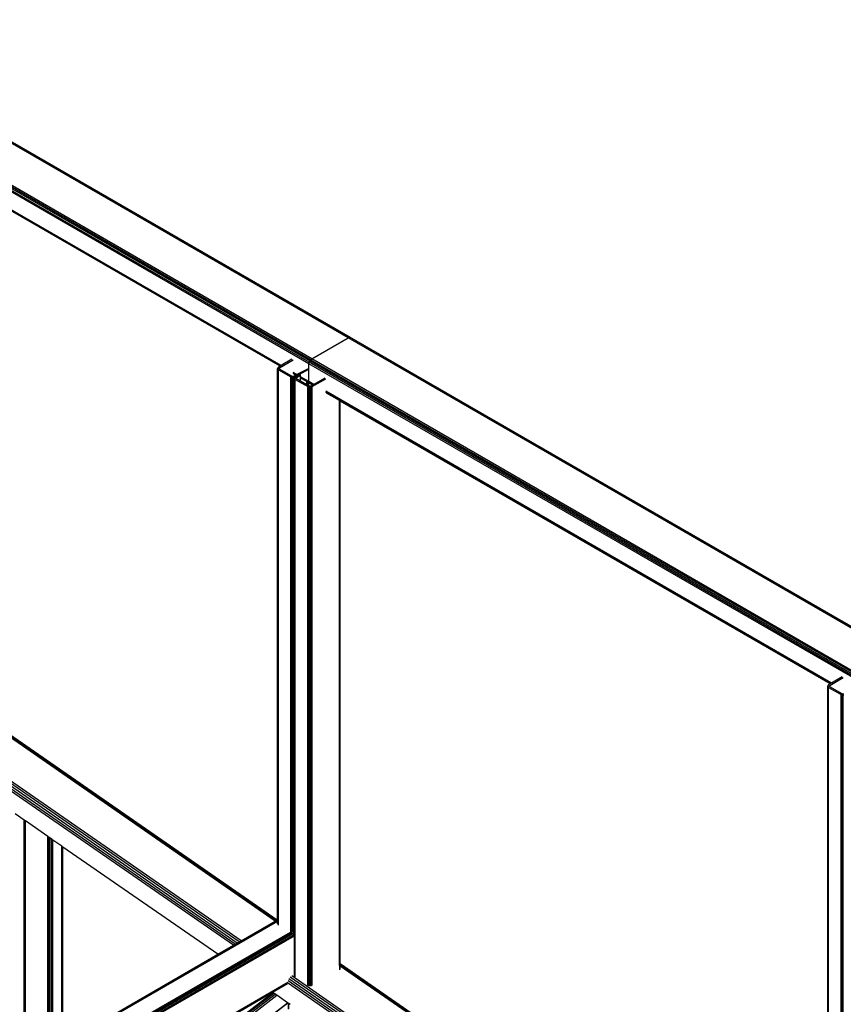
# Model space of a CAD drawing. Header units: millimetres. Extents: x 10 to 1250, y -62 to 528.
# Tile 773 of 909: x 624.66 to 626.32, y 521.47 to 523.45. Entities that reach past the tile are written whole.
import ezdxf

# ---------------------------------------------------------------- set-up
doc = ezdxf.new("R2010")
doc.units = ezdxf.units.MM
doc.header["$LTSCALE"] = 0.05

msp = doc.modelspace()

# ---------------------------------------------------------------- linework, layer by layer
at = {"color": 8}
for p, q in [((625.321, 522.8101), (624.2154, 523.4484)), ((625.3232, 522.8109), (624.2176, 523.4492)), ((625.3251, 522.8105), (624.2194, 523.4488)), ((625.2419, 522.7578), (624.1362, 523.3962)), ((625.2423, 522.7606), (624.1367, 523.3989)), ((625.2435, 522.7634), (624.1379, 523.4018)), ((625.2454, 522.7659), (624.1398, 523.4043)), ((625.2476, 522.7677), (624.1419, 523.406)), ((625.1862, 522.7541), (624.1702, 523.3407)), ((625.1845, 522.7531), (624.1706, 523.3385)), ((625.1839, 522.7527), (624.1994, 523.3212)), ((625.2476, 522.7677), (625.321, 522.8101)), ((625.321, 522.8101), (625.3232, 522.8109)), ((626.4267, 522.1718), (625.321, 522.8101)), ((625.3232, 522.8109), (625.3251, 522.8105)), ((626.4288, 522.1725), (625.3232, 522.8109)), ((626.4307, 522.1722), (625.3251, 522.8105)), ((625.1829, 522.7496), (625.2102, 522.7653)), ((625.1862, 522.7541), (625.1845, 522.7531)), ((625.2079, 522.7666), (625.1862, 522.7541)), ((625.2419, 522.7578), (625.2423, 522.7606)), ((625.2419, 522.7468), (625.2419, 522.7578)), ((626.3475, 522.1195), (625.2419, 522.7578)), ((625.2423, 522.7606), (625.2435, 522.7634)), ((626.3479, 522.1223), (625.2423, 522.7606)), ((625.2435, 522.7634), (625.2454, 522.7659)), ((626.3492, 522.1251), (625.2435, 522.7634)), ((625.2454, 522.7659), (625.2476, 522.7677)), ((626.351, 522.1276), (625.2454, 522.7659)), ((626.3532, 522.1293), (625.2476, 522.7677)), ((625.1792, 522.7497), (625.1788, 522.7483)), ((625.1788, 522.7483), (625.1792, 522.7468)), ((625.1788, 521.6401), (625.1788, 522.7483)), ((625.1806, 522.7509), (625.1792, 522.7497)), ((625.1792, 522.7468), (625.1806, 522.7456)), ((625.1792, 521.6404), (625.1792, 522.7468)), ((625.1839, 522.7527), (625.1806, 522.7509)), ((625.1806, 522.7456), (625.2055, 522.7313)), ((625.1806, 521.6412), (625.1806, 522.7456)), ((625.1819, 522.7483), (625.1822, 522.749)), ((625.1822, 522.7475), (625.1819, 522.7483)), ((625.1822, 522.749), (625.1829, 522.7496)), ((625.1822, 522.7475), (625.1822, 522.749)), ((625.1829, 522.747), (625.1822, 522.7475)), ((625.1829, 522.747), (625.1829, 522.7496)), ((625.2078, 522.7326), (625.1829, 522.747)), ((625.1845, 522.7531), (625.1839, 522.7527)), ((625.2179, 522.7358), (625.2102, 522.7403)), ((625.2162, 522.7348), (625.2106, 522.738)), ((625.2156, 522.7344), (625.2118, 522.7366)), ((625.2156, 522.7344), (625.2123, 522.7326)), ((625.2162, 522.7348), (625.2156, 522.7344)), ((625.2179, 522.7358), (625.2162, 522.7348)), ((625.2168, 522.73), (625.225, 522.7347)), ((625.2205, 522.7373), (625.2179, 522.7358)), ((625.2181, 522.7337), (625.2199, 522.7347)), ((625.2202, 522.7345), (625.2184, 522.7335)), ((625.2205, 522.7343), (625.2187, 522.7333)), ((625.2199, 522.7347), (625.2205, 522.735)), ((625.2202, 522.7345), (625.2199, 522.7347)), ((625.2205, 522.7347), (625.2202, 522.7345)), ((625.2205, 522.7343), (625.2202, 522.7345)), ((625.2405, 522.7478), (625.2205, 522.7373)), ((625.2205, 522.7373), (625.2225, 522.7362)), ((625.2205, 522.735), (625.2225, 522.7362)), ((625.2228, 522.736), (625.2205, 522.7347)), ((625.2228, 522.7357), (625.2205, 522.7344)), ((625.2205, 522.7347), (625.2205, 522.735)), ((625.2205, 522.7344), (625.2205, 522.7347)), ((625.2205, 522.7344), (625.2205, 522.7343)), ((625.2225, 522.7362), (625.2417, 522.7471)), ((625.2225, 522.7362), (625.2228, 522.736)), ((625.2228, 522.7357), (625.2228, 522.736)), ((625.2228, 522.736), (625.2231, 522.7358)), ((625.2231, 522.7358), (625.2228, 522.7357)), ((625.2419, 522.7468), (625.2231, 522.7358)), ((625.2231, 522.7358), (625.225, 522.7347)), ((625.225, 522.7317), (625.225, 522.7347)), ((625.242, 522.7469), (625.2419, 522.7468)), ((625.2419, 522.722), (625.2419, 522.7454)), ((625.2055, 522.7313), (625.2076, 522.7305)), ((625.2055, 521.6466), (625.2055, 522.7313)), ((625.2076, 522.7305), (625.21, 522.7302)), ((625.2076, 521.6478), (625.2076, 522.7305)), ((625.2088, 522.7322), (625.2078, 522.7326)), ((625.21, 522.732), (625.2088, 522.7322)), ((625.2113, 522.7322), (625.21, 522.732)), ((625.21, 522.7302), (625.2113, 522.7303)), ((625.21, 521.6493), (625.21, 522.7302)), ((625.2123, 522.7326), (625.2113, 522.7322)), ((625.2113, 522.7303), (625.2123, 522.7304)), ((625.2113, 521.6487), (625.2113, 522.7303)), ((625.2123, 522.7304), (625.2125, 522.7305)), ((625.2123, 521.6481), (625.2123, 522.7304)), ((625.2125, 522.7305), (625.2175, 522.7333)), ((625.2146, 522.7313), (625.2125, 522.7305)), ((625.2125, 521.648), (625.2125, 522.7305)), ((625.2132, 522.7301), (625.2127, 522.7287)), ((625.2127, 522.7287), (625.2132, 522.7272)), ((625.2127, 521.6479), (625.2127, 522.7287)), ((625.2132, 522.7301), (625.2146, 522.7313)), ((625.2146, 522.7309), (625.2132, 522.7301)), ((625.2132, 522.7272), (625.2146, 522.7261)), ((625.2132, 521.6476), (625.2132, 522.7272)), ((625.2178, 522.7331), (625.2146, 522.7313)), ((625.2181, 522.733), (625.2146, 522.7309)), ((625.2146, 522.7309), (625.2146, 522.7313)), ((625.2146, 522.7261), (625.2395, 522.7117)), ((625.2146, 521.5257), (625.2146, 522.7261)), ((625.2159, 522.7287), (625.2161, 522.7294)), ((625.2161, 522.728), (625.2159, 522.7287)), ((625.2161, 522.7294), (625.2168, 522.73)), ((625.2161, 522.728), (625.2161, 522.7294)), ((625.2168, 522.7274), (625.2161, 522.728)), ((625.2168, 522.7274), (625.2168, 522.73)), ((625.225, 522.7226), (625.2168, 522.7274)), ((625.2175, 522.7333), (625.2181, 522.7337)), ((625.2178, 522.7331), (625.2175, 522.7333)), ((625.2184, 522.7335), (625.2178, 522.7331)), ((625.2181, 522.733), (625.2178, 522.7331)), ((625.2184, 522.7335), (625.2181, 522.7337)), ((625.2187, 522.7333), (625.2181, 522.733)), ((625.2187, 522.7333), (625.2184, 522.7335)), ((625.2419, 522.722), (625.225, 522.7317)), ((625.225, 522.7297), (625.225, 522.7317)), ((625.2423, 522.7197), (625.225, 522.7297)), ((625.225, 522.729), (625.225, 522.7297)), ((625.225, 522.7226), (625.225, 522.729)), ((625.2375, 522.7218), (625.225, 522.729)), ((625.2375, 522.7154), (625.225, 522.7226)), ((625.2375, 522.7154), (625.2375, 522.7218)), ((625.2385, 522.7212), (625.2375, 522.7218)), ((625.2385, 522.7148), (625.2375, 522.7154)), ((625.2385, 522.7148), (625.2385, 522.7212)), ((625.2397, 522.7205), (625.2385, 522.7212)), ((625.2397, 522.7141), (625.2385, 522.7148)), ((625.2397, 522.7141), (625.2397, 522.7205)), ((625.241, 522.7198), (625.2397, 522.7205)), ((625.241, 522.7134), (625.2397, 522.7141)), ((625.241, 522.7134), (625.241, 522.7198)), ((625.242, 522.7192), (625.241, 522.7198)), ((625.2423, 522.7197), (625.2419, 522.722)), ((625.2519, 522.7162), (625.2419, 522.722)), ((625.242, 522.7129), (625.242, 522.7192)), ((625.2435, 522.7183), (625.242, 522.7192)), ((625.2435, 522.7183), (625.2423, 522.7197)), ((625.2501, 522.7152), (625.2423, 522.7197)), ((625.2495, 522.7148), (625.2435, 522.7183)), ((625.2495, 522.7148), (625.2462, 522.713)), ((625.2485, 522.7117), (625.2758, 522.7274)), ((625.2501, 522.7152), (625.2495, 522.7148)), ((625.2519, 522.7162), (625.2501, 522.7152)), ((625.2736, 522.7287), (625.2519, 522.7162)), ((625.2395, 522.7117), (625.2397, 522.7116)), ((625.2395, 521.6314), (625.2395, 522.7117)), ((625.2397, 521.631), (625.2397, 522.7116)), ((625.2397, 522.7116), (625.241, 522.7111)), ((625.2417, 522.713), (625.241, 522.7134)), ((625.241, 521.6288), (625.241, 522.7111)), ((625.241, 522.7111), (625.2415, 522.7109)), ((625.2415, 522.7109), (625.2417, 522.7108)), ((625.2415, 521.6272), (625.2415, 522.7109)), ((625.242, 522.7129), (625.2417, 522.713)), ((625.2417, 522.7108), (625.242, 522.7108)), ((625.2417, 521.626), (625.2417, 522.7108)), ((625.2428, 522.7126), (625.242, 522.7129)), ((625.242, 522.7108), (625.2428, 522.7107)), ((625.242, 521.5952), (625.242, 522.7108)), ((625.244, 522.7124), (625.2428, 522.7126)), ((625.2428, 521.5841), (625.2428, 522.7107)), ((625.2428, 522.7107), (625.244, 522.7106)), ((625.2452, 522.7126), (625.244, 522.7124)), ((625.244, 522.7106), (625.2464, 522.7109)), ((625.244, 521.5833), (625.244, 522.7106)), ((625.2462, 522.713), (625.2452, 522.7126)), ((625.2464, 522.7109), (625.2485, 522.7117)), ((625.2464, 521.5816), (625.2464, 522.7109)), ((625.2485, 521.5801), (625.2485, 522.7117)), ((626.2919, 522.1158), (625.2758, 522.7024)), ((626.2901, 522.1148), (625.2762, 522.7001)), ((625.3031, 522.6839), (625.2775, 522.6987)), ((625.3045, 522.6831), (625.3031, 522.6839)), ((625.3031, 521.5529), (625.3031, 522.6839)), ((625.305, 522.6828), (625.3045, 522.6831)), ((625.3045, 521.5519), (625.3045, 522.6831)), ((626.2895, 522.1144), (625.305, 522.6828)), ((625.305, 521.5516), (625.305, 522.6828)), ((625.1779, 521.6396), (624.1994, 522.3176)), ((625.1769, 521.639), (624.1994, 522.3163)), ((625.1744, 521.6376), (624.1994, 522.3131)), ((625.0902, 521.589), (624.0937, 522.2794)), ((625.0936, 521.591), (624.0944, 522.2833)), ((625.0978, 521.5934), (624.0962, 522.2873)), ((625.102, 521.5958), (624.0988, 522.2909)), ((625.1057, 521.5979), (624.1019, 522.2934)), ((626.2885, 522.1112), (626.3158, 522.127)), ((626.3136, 522.1283), (626.2919, 522.1158)), ((626.2849, 522.1113), (626.2844, 522.1099)), ((626.2844, 522.1099), (626.2849, 522.1085)), ((626.2844, 520.9071), (626.2844, 522.1099)), ((626.2863, 522.1125), (626.2849, 522.1113)), ((626.2849, 522.1085), (626.2863, 522.1073)), ((626.2849, 520.9074), (626.2849, 522.1085)), ((626.2895, 522.1144), (626.2863, 522.1125)), ((626.2863, 522.1073), (626.3112, 522.0929)), ((626.2863, 520.9082), (626.2863, 522.1073)), ((626.2876, 522.1099), (626.2878, 522.1106)), ((626.2878, 522.1092), (626.2876, 522.1099)), ((626.2878, 522.1106), (626.2885, 522.1112)), ((626.2878, 522.1092), (626.2878, 522.1106)), ((626.2885, 522.1086), (626.2878, 522.1092)), ((626.2885, 522.1086), (626.2885, 522.1112)), ((626.3134, 522.0942), (626.2885, 522.1086)), ((626.2901, 522.1148), (626.2895, 522.1144)), ((626.2919, 522.1158), (626.2901, 522.1148)), ((626.3112, 522.0929), (626.3132, 522.0921)), ((626.3112, 520.9226), (626.3112, 522.0929)), ((626.3132, 520.9237), (626.3132, 522.0921)), ((626.3132, 522.0921), (626.3134, 522.0921)), ((626.3145, 522.0938), (626.3134, 522.0942)), ((626.3134, 520.9239), (626.3134, 522.0921)), ((626.3134, 522.0921), (626.3145, 522.092)), ((626.3157, 522.0937), (626.3145, 522.0938)), ((626.3145, 520.9245), (626.3145, 522.092)), ((626.3145, 522.092), (626.3157, 522.0918)), ((626.3169, 522.0938), (626.3157, 522.0937)), ((626.3157, 522.0918), (626.3169, 522.092)), ((626.3157, 520.9252), (626.3157, 522.0918)), ((624.6696, 521.8405), (624.6518, 521.8529)), ((624.6696, 521.3462), (624.6696, 521.8405)), ((624.6722, 521.8388), (624.6696, 521.8405)), ((624.6722, 521.3476), (624.6722, 521.8388)), ((624.7171, 521.8076), (624.6722, 521.8388)), ((624.7171, 521.3736), (624.7171, 521.8076)), ((624.7181, 521.8069), (624.7171, 521.8076)), ((624.7181, 521.3741), (624.7181, 521.8069)), ((624.7195, 521.806), (624.7181, 521.8069)), ((624.7195, 521.3749), (624.7195, 521.806)), ((624.7222, 521.8041), (624.7195, 521.806)), ((624.7222, 521.3765), (624.7222, 521.8041)), ((624.725, 521.8022), (624.7222, 521.8041)), ((624.725, 521.3781), (624.725, 521.8022)), ((624.7264, 521.8012), (624.725, 521.8022)), ((624.7264, 521.3789), (624.7264, 521.8012)), ((624.7273, 521.8005), (624.7264, 521.8012)), ((624.7273, 521.3795), (624.7273, 521.8005)), ((624.7451, 521.7882), (624.7273, 521.8005)), ((624.7451, 521.3898), (624.7451, 521.7882)), ((624.7477, 521.7864), (624.7451, 521.7882)), ((624.7477, 521.3912), (624.7477, 521.7864)), ((625.0588, 521.5709), (624.7477, 521.7864)), ((625.2055, 521.616), (625.2055, 521.6466)), ((625.2076, 521.6172), (625.2076, 521.6478)), ((625.21, 521.6186), (625.21, 521.6493)), ((625.2102, 521.6493), (625.2113, 521.6487)), ((625.2113, 521.6193), (625.2113, 521.6487)), ((625.2113, 521.6487), (625.2123, 521.6481)), ((625.2123, 521.6481), (625.2125, 521.648)), ((625.2123, 521.6199), (625.2123, 521.6481)), ((625.2125, 521.648), (625.2127, 521.6479)), ((625.2125, 521.62), (625.2125, 521.648)), ((625.2127, 521.6479), (625.2132, 521.6476)), ((625.2127, 521.6202), (625.2127, 521.6479)), ((625.2132, 521.6204), (625.2132, 521.6476)), ((622.4258, 520.0501), (625.1788, 521.6395)), ((622.4278, 520.0494), (625.1788, 521.6376)), ((625.1057, 521.5979), (625.1744, 521.6376)), ((625.1744, 521.6376), (625.1769, 521.639)), ((625.1769, 521.639), (625.1779, 521.6396)), ((625.1779, 521.6396), (625.1788, 521.6401)), ((625.1788, 521.6401), (625.1792, 521.6404)), ((625.1788, 521.6395), (625.1788, 521.6401)), ((625.1788, 521.6395), (625.1792, 521.6397)), ((625.1788, 521.6376), (625.1788, 521.6395)), ((625.1788, 521.6376), (625.1792, 521.6379)), ((625.1788, 521.6323), (625.1788, 521.6376)), ((625.1792, 521.6404), (625.1806, 521.6412)), ((625.1792, 521.6397), (625.1806, 521.6405)), ((625.1792, 521.6397), (625.1792, 521.6404)), ((625.1792, 521.6379), (625.1792, 521.6397)), ((625.1792, 521.6379), (625.1806, 521.6387)), ((625.1792, 521.6379), (625.1792, 521.6309)), ((625.1806, 521.6405), (625.1806, 521.6412)), ((625.1806, 521.6387), (625.1806, 521.6405)), ((625.1806, 521.6297), (625.1806, 521.6387)), ((625.2395, 521.6314), (625.2397, 521.631)), ((625.2395, 521.6297), (625.2395, 521.6314)), ((625.2395, 521.6297), (625.2404, 521.6302)), ((625.2395, 521.6264), (625.2395, 521.6297)), ((625.2395, 521.6264), (625.2415, 521.6276)), ((625.2395, 521.6237), (625.2395, 521.6264)), ((625.2397, 521.631), (625.2404, 521.6302)), ((625.2404, 521.6302), (625.241, 521.6288)), ((625.241, 521.6288), (625.2415, 521.6276)), ((625.2415, 521.6276), (625.2415, 521.6272)), ((625.2415, 521.6272), (625.2417, 521.626)), ((625.2415, 521.6249), (625.2415, 521.6272)), ((625.2417, 521.626), (625.2419, 521.6251)), ((625.2417, 521.625), (625.2417, 521.626)), ((622.4599, 520.0308), (625.2049, 521.6156)), ((622.4619, 520.0292), (625.2076, 521.6145)), ((622.4636, 520.027), (625.2097, 521.6125)), ((622.4647, 520.0244), (625.2125, 521.6109)), ((622.4651, 520.0219), (625.2127, 521.6082)), ((625.2055, 521.616), (625.2076, 521.6172)), ((625.2055, 521.6151), (625.2055, 521.616)), ((625.2076, 521.6145), (625.2076, 521.6172)), ((625.2076, 521.6137), (625.2076, 521.6145)), ((625.21, 521.6186), (625.2113, 521.6193)), ((625.21, 521.6159), (625.21, 521.6186)), ((625.21, 521.6159), (625.2113, 521.6166)), ((625.21, 521.6159), (625.21, 521.6127)), ((625.21, 521.6127), (625.2125, 521.6141)), ((625.21, 521.6121), (625.21, 521.6127)), ((625.2113, 521.6193), (625.2123, 521.6199)), ((625.2113, 521.6166), (625.2113, 521.6193)), ((625.2113, 521.6166), (625.2123, 521.6172)), ((625.2113, 521.6151), (625.2113, 521.6166)), ((625.2123, 521.6199), (625.2125, 521.62)), ((625.2123, 521.6172), (625.2123, 521.6199)), ((625.2123, 521.6172), (625.2125, 521.6173)), ((625.2123, 521.6154), (625.2123, 521.6172)), ((625.2125, 521.62), (625.2127, 521.6202)), ((625.2125, 521.6173), (625.2125, 521.62)), ((625.2125, 521.6173), (625.2127, 521.6174)), ((625.2125, 521.6141), (625.2125, 521.6173)), ((625.2125, 521.6141), (625.2127, 521.6142)), ((625.2125, 521.6109), (625.2125, 521.6141)), ((625.2125, 521.6109), (625.2127, 521.611)), ((625.2125, 521.6105), (625.2125, 521.6109)), ((625.2127, 521.6202), (625.2132, 521.6204)), ((625.2127, 521.6174), (625.2127, 521.6202)), ((625.2127, 521.6174), (625.2132, 521.6177)), ((625.2127, 521.6142), (625.2127, 521.6174)), ((625.2127, 521.6142), (625.2132, 521.6145)), ((625.2127, 521.611), (625.2127, 521.6142)), ((625.2127, 521.611), (625.2132, 521.6112)), ((625.2127, 521.6082), (625.2127, 521.611)), ((625.2127, 521.6082), (625.2132, 521.6085)), ((625.2127, 521.5303), (625.2127, 521.6082)), ((625.2132, 521.6177), (625.2132, 521.6204)), ((625.2132, 521.6145), (625.2132, 521.6177)), ((625.2132, 521.6112), (625.2132, 521.6145)), ((625.2132, 521.6085), (625.2132, 521.6112)), ((625.2132, 521.5306), (625.2132, 521.6085)), ((625.2395, 521.6237), (625.2415, 521.6249)), ((625.2395, 521.5458), (625.2395, 521.6237)), ((625.2415, 521.6249), (625.2417, 521.625)), ((625.2415, 521.547), (625.2415, 521.6249)), ((625.2417, 521.625), (625.2419, 521.6251)), ((625.2417, 521.5471), (625.2417, 521.625)), ((625.2419, 521.6251), (625.2419, 521.5953)), ((625.0588, 521.5709), (625.0902, 521.589)), ((625.0902, 521.589), (625.0936, 521.591)), ((625.0936, 521.591), (625.0978, 521.5934)), ((625.0978, 521.5934), (625.102, 521.5958)), ((625.102, 521.5958), (625.1057, 521.5979)), ((625.242, 521.5952), (625.2419, 521.5953)), ((625.2419, 521.5953), (625.2419, 521.594)), ((625.242, 521.5939), (625.2419, 521.594)), ((625.2419, 521.594), (625.2419, 521.5908)), ((625.242, 521.5907), (625.2419, 521.5908)), ((625.2419, 521.5908), (625.2419, 521.5472)), ((625.242, 521.5939), (625.242, 521.5952)), ((625.242, 521.5907), (625.242, 521.5939)), ((625.242, 521.5846), (625.242, 521.5907)), ((624.7477, 521.3912), (625.0588, 521.5709)), ((625.2428, 521.5092), (625.2428, 521.5841)), ((625.244, 521.507), (625.244, 521.5833)), ((625.2464, 521.5071), (625.2464, 521.5816)), ((625.2485, 521.5079), (625.2485, 521.5801)), ((625.2415, 521.5074), (625.2415, 521.547)), ((625.2417, 521.5097), (625.2417, 521.5471)), ((625.3045, 521.5519), (625.3031, 521.5529)), ((625.3031, 521.5516), (625.3031, 521.5529)), ((625.3045, 521.5506), (625.3031, 521.5516)), ((625.3031, 521.5484), (625.3031, 521.5516)), ((625.3045, 521.5474), (625.3031, 521.5484)), ((625.3031, 521.5484), (625.3031, 521.5394)), ((625.305, 521.5516), (625.3045, 521.5519)), ((625.3045, 521.5506), (625.3045, 521.5519)), ((625.305, 521.5503), (625.3045, 521.5506)), ((625.3045, 521.5474), (625.3045, 521.5506)), ((625.305, 521.5471), (625.3045, 521.5474)), ((625.3045, 521.5407), (625.3045, 521.5474)), ((626.2576, 520.8916), (625.305, 521.5516)), ((625.305, 521.5503), (625.305, 521.5516)), ((626.2566, 520.891), (625.305, 521.5503)), ((625.305, 521.5471), (625.305, 521.5503)), ((625.305, 521.5422), (625.305, 521.5471)), ((626.254, 520.8896), (625.305, 521.5471)), ((626.1853, 520.8499), (625.2075, 521.5273)), ((625.2127, 521.5287), (625.2127, 521.5303)), ((625.2132, 521.5271), (625.2132, 521.5306)), ((625.2395, 521.5084), (625.2395, 521.5458)), ((622.5094, 519.9614), (625.1996, 521.5146)), ((622.5108, 519.9604), (625.1991, 521.5125)), ((625.169, 521.4945), (625.1979, 521.5112)), ((626.1699, 520.841), (625.1992, 521.5135)), ((626.1733, 520.843), (625.2001, 521.5172)), ((626.1775, 520.8454), (625.2018, 521.5213)), ((626.1817, 520.8478), (625.2044, 521.5249)), ((624.6719, 521.1071), (625.1713, 521.4929)), ((624.6722, 521.1098), (625.1697, 521.4941)), ((624.6746, 521.1051), (625.1741, 521.491)), ((624.6778, 521.1026), (625.1776, 521.4886)), ((624.7477, 521.2512), (625.169, 521.4945)), ((624.7477, 521.1686), (625.1693, 521.4943)), ((625.1693, 521.4943), (625.169, 521.4945)), ((625.1697, 521.4941), (625.1693, 521.4943)), ((625.1713, 521.4929), (625.1697, 521.4941)), ((625.1741, 521.491), (625.1713, 521.4929)), ((625.1776, 521.4886), (625.1741, 521.491)), ((625.1992, 521.4736), (625.1776, 521.4886)), ((624.7013, 521.089), (625.1992, 521.4736)), ((624.7451, 521.1224), (625.1995, 521.4734)), ((625.1995, 521.4734), (625.1992, 521.4736)), ((625.201, 521.4723), (625.1995, 521.4734)), ((625.201, 521.4603), (625.201, 521.4723)), ((625.2019, 521.4718), (625.201, 521.4723)), ((625.2019, 521.461), (625.2019, 521.4718)), ((625.2042, 521.4702), (625.2019, 521.4718))]:
    msp.add_line(p, q, dxfattribs=at)

doc.saveas('drawing.dxf')
